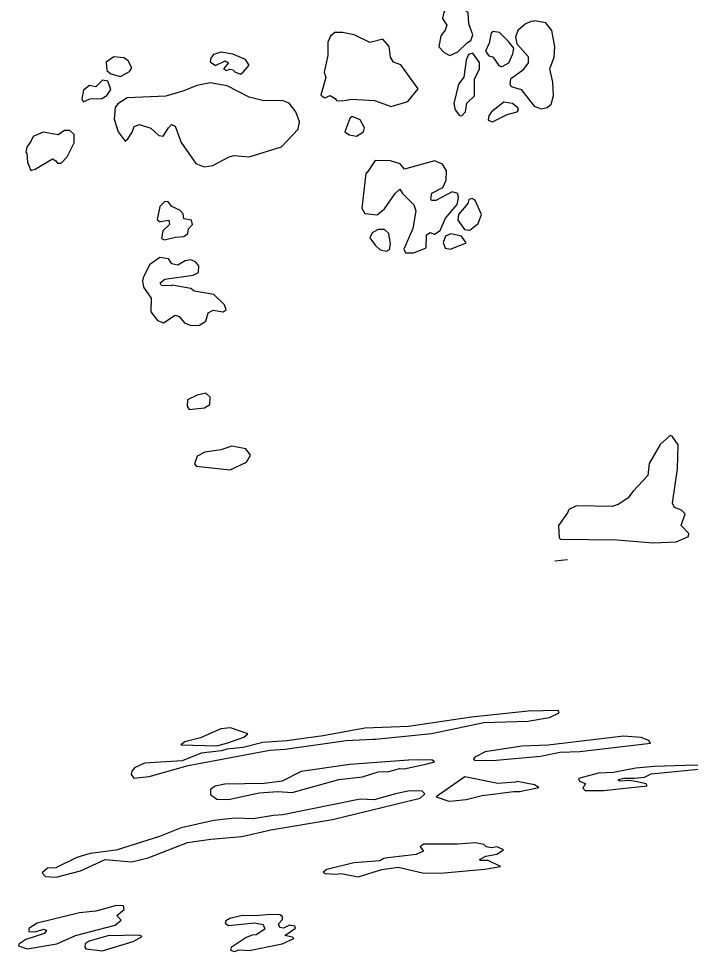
# Model space of a CAD drawing. Extents: x 282461 to 284471, y 5554090 to 5557646.
# Drawn here: x 283394.5 to 283439.7, y 5557309.8 to 5557372.6 of the extents above; entities that cross this region are included whole.
import ezdxf

# ---------------------------------------------------------------- set-up
doc = ezdxf.new("R2010")
doc.units = 0
doc.layers.add('Niveau 63', color=7, linetype='Continuous')

msp = doc.modelspace()

# ---------------------------------------------------------------- linework, layer by layer
at = {"layer": 'Niveau 63'}
msp.add_line((283430.583, 5557336.074), (283431.433, 5557336.167), dxfattribs=at)
for points in [[(283424.8, 5557372.21), (283424.75, 5557372.95), (283424.18, 5557373.4), (283423.78, 5557373.56), (283423.24, 5557373.19), (283423.1, 5557373.01), (283423.02, 5557372.59), (283423.3, 5557372.13), (283423.19, 5557371.79), (283422.9, 5557371.42), (283422.78, 5557370.67), (283423.13, 5557370.3), (283423.51, 5557370.09), (283424.04, 5557370.34), (283424.68, 5557370.94), (283424.93, 5557371.09), (283425.06, 5557371.47)], [(283427.63, 5557368.01), (283428.31, 5557367.81), (283429.19, 5557366.67), (283429.66, 5557366.49), (283430.06, 5557366.59), (283430.34, 5557366.82), (283430.48, 5557367.38), (283430.44, 5557368.3), (283430.24, 5557369.19), (283430.54, 5557369.97), (283430.58, 5557370.68), (283430.37, 5557371.77), (283429.98, 5557372.29), (283429.21, 5557372.42), (283429.12, 5557372.38), (283429, 5557372.4), (283428.58, 5557372.2), (283428.09, 5557371.77), (283427.93, 5557371.32), (283428.02, 5557370.87), (283428.78, 5557370.02), (283428.78, 5557369.59), (283428.41, 5557369.09), (283427.6, 5557368.5), (283427.54, 5557368.17)], [(283416.89, 5557367.16), (283418.45, 5557367.07), (283419.57, 5557366.66), (283420.68, 5557366.99), (283421.38, 5557367.84), (283420.21, 5557369.47), (283419.73, 5557369.64), (283419.51, 5557369.97), (283419.43, 5557370.69), (283419.01, 5557371.19), (283418.14, 5557370.96), (283417.08, 5557371.49), (283416.29, 5557371.64), (283415.78, 5557371.63), (283415.49, 5557371.39), (283415.3, 5557370.98), (283415.31, 5557370.08), (283415.06, 5557368.97), (283415.17, 5557368.61), (283414.83, 5557367.42), (283415.1, 5557367.25), (283415.45, 5557367.4), (283415.8, 5557367.19), (283415.88, 5557367.06), (283416.29, 5557367.04)], [(283426.8, 5557369.42), (283426.95, 5557369.35), (283427.03, 5557369.34), (283427.49, 5557369.6), (283427.74, 5557370.21), (283427.81, 5557370.59), (283427.46, 5557371.04), (283426.86, 5557371.63), (283426.42, 5557371.7), (283426.29, 5557371.6), (283426.16, 5557370.92), (283425.92, 5557370.37), (283426.13, 5557370.07), (283426.4, 5557370)], [(283408.91, 5557370.19), (283408.13, 5557370.32), (283407.61, 5557370.15), (283407.42, 5557369.91), (283407.39, 5557369.67), (283407.75, 5557369.42), (283408.39, 5557369.73), (283408.63, 5557369.6), (283408.29, 5557369.2), (283408.48, 5557369.08), (283408.71, 5557369.17), (283408.91, 5557369.12), (283409.05, 5557368.98), (283409.43, 5557368.83), (283409.61, 5557368.96), (283410.02, 5557369.44), (283409.77, 5557369.83)], [(283400.39, 5557369.65), (283400.43, 5557369.09), (283400.7, 5557368.85), (283401.36, 5557368.68), (283401.95, 5557369.01), (283402.11, 5557369.26), (283401.87, 5557369.74), (283401.58, 5557369.94), (283400.9, 5557370.01)], [(283424.1, 5557368.15), (283423.79, 5557366.87), (283423.87, 5557366.43), (283424.16, 5557366.05), (283424.32, 5557366.02), (283424.56, 5557366.3), (283424.66, 5557366.89), (283425.17, 5557367.38), (283425.17, 5557368.53), (283425.5, 5557369.17), (283425.5, 5557369.61), (283425.06, 5557370.24), (283424.76, 5557370.16), (283424.61, 5557369.77), (283424.45, 5557368.63)], [(283400.09, 5557367.2), (283400.44, 5557367.39), (283400.71, 5557367.8), (283400.51, 5557368.37), (283400.14, 5557368.44), (283399.69, 5557367.98), (283399.26, 5557368.08), (283398.87, 5557367.75), (283398.75, 5557367.18), (283398.84, 5557366.96), (283399.28, 5557367.17)], [(283401.2, 5557364.95), (283401.66, 5557364.32), (283401.85, 5557364.48), (283402.14, 5557364.93), (283402.27, 5557365.31), (283402.63, 5557365.44), (283403.4, 5557365.19), (283403.94, 5557364.71), (283404.22, 5557364.66), (283404.58, 5557365.23), (283404.79, 5557365.45), (283405.02, 5557365.33), (283405.44, 5557364.23), (283406.43, 5557362.82), (283406.98, 5557362.59), (283407.56, 5557362.69), (283408.67, 5557363.26), (283408.97, 5557363.37), (283410.02, 5557363.26), (283412.18, 5557363.95), (283413.3, 5557365.13), (283413.39, 5557365.63), (283413.16, 5557366.3), (283412.7, 5557366.89), (283412.3, 5557367.04), (283410.9, 5557367.07), (283410.01, 5557367.29), (283408.52, 5557368.04), (283407.39, 5557368.24), (283406.48, 5557368.08), (283405.61, 5557367.72), (283404.41, 5557367.35), (283401.81, 5557367.23), (283401.17, 5557366.83), (283400.99, 5557366.58), (283400.93, 5557365.8)], [(283427.72, 5557366.87), (283427.15, 5557366.94), (283426.34, 5557366.33), (283426.14, 5557366.06), (283426.09, 5557365.74), (283426.38, 5557365.62), (283427.36, 5557366.11), (283428.04, 5557366.3), (283428.14, 5557366.41), (283428.09, 5557366.57)], [(283416.79, 5557365.86), (283416.44, 5557364.96), (283416.73, 5557364.75), (283417.23, 5557364.66), (283417.7, 5557364.95), (283417.77, 5557365.22), (283417.48, 5557365.77), (283416.95, 5557365.99)], [(283395.09, 5557362.92), (283395.33, 5557362.36), (283395.61, 5557362.45), (283396.77, 5557363.14), (283397.01, 5557363), (283397.11, 5557362.84), (283397.36, 5557362.85), (283397.77, 5557363.26), (283398.23, 5557364.21), (283398.24, 5557364.77), (283397.94, 5557365.05), (283397.58, 5557365.05), (283397.15, 5557364.76), (283396.16, 5557364.93), (283395.48, 5557364.63), (283395.33, 5557364.3), (283395.04, 5557363.92), (283394.98, 5557363.58), (283395.05, 5557363.49)], [(283424.05, 5557360.81), (283423.66, 5557360.91), (283422.57, 5557360.32), (283422.27, 5557360.33), (283422.24, 5557360.42), (283422.31, 5557360.83), (283423.03, 5557361.21), (283423.26, 5557361.69), (283423.29, 5557362.33), (283423.02, 5557362.77), (283422.47, 5557363.01), (283420.46, 5557362.44), (283420.16, 5557362.8), (283419.51, 5557362.99), (283418.48, 5557363.03), (283417.95, 5557362.22), (283417.85, 5557362.15), (283417.58, 5557359.82), (283417.8, 5557359.46), (283418.62, 5557359.36), (283419.11, 5557359.78), (283419.83, 5557360.81), (283420.14, 5557361.09), (283420.33, 5557360.8), (283421.1, 5557360.05), (283421.22, 5557359.63), (283421.03, 5557358.44), (283420.42, 5557357.06), (283420.54, 5557356.8), (283421.09, 5557356.82), (283421.92, 5557357.14), (283421.95, 5557358.01), (283422.18, 5557358.17), (283422.47, 5557358.06), (283422.86, 5557358.32), (283423.21, 5557359.15), (283424, 5557360.06), (283424.09, 5557360.51)], [(283404.04, 5557358.92), (283404.61, 5557359), (283404.64, 5557358.71), (283404.2, 5557358.29), (283404.11, 5557357.77), (283404.32, 5557357.68), (283405.06, 5557357.87), (283405.62, 5557357.91), (283405.88, 5557358.1), (283405.93, 5557358.42), (283406.19, 5557358.72), (283406.13, 5557359.01), (283405.62, 5557359.1), (283405.56, 5557359.43), (283405.34, 5557359.69), (283404.8, 5557359.92), (283404.57, 5557360.25), (283404.33, 5557360.27), (283404, 5557359.93), (283403.83, 5557359.06), (283403.98, 5557358.92)], [(283425.21, 5557360.32), (283425.01, 5557360.46), (283424.78, 5557360.39), (283424.73, 5557360.14), (283424.1, 5557359.38), (283424.04, 5557359), (283424.5, 5557358.39), (283424.86, 5557358.33), (283425.42, 5557358.79), (283425.65, 5557359.4)], [(283418.28, 5557358.16), (283418.13, 5557357.81), (283418.49, 5557357.32), (283418.83, 5557357.01), (283419.26, 5557356.93), (283419.46, 5557357.03), (283419.53, 5557357.42), (283419.41, 5557358.12), (283419.11, 5557358.37), (283418.68, 5557358.37)], [(283423.21, 5557357.93), (283423.06, 5557357.51), (283423.2, 5557357.12), (283423.55, 5557357.05), (283424.6, 5557357.48), (283424.3, 5557357.92), (283423.57, 5557358.09)], [(283407.1, 5557352.2), (283407.26, 5557352.78), (283407.58, 5557352.95), (283408.27, 5557352.83), (283408.46, 5557352.98), (283408.36, 5557353.32), (283407.64, 5557354), (283406.32, 5557354.23), (283406.09, 5557354.41), (283404.83, 5557354.63), (283404.78, 5557354.59), (283404.12, 5557354.62), (283404.02, 5557354.78), (283404.33, 5557355.03), (283406.25, 5557355.3), (283406.61, 5557355.48), (283406.62, 5557355.94), (283406.41, 5557356.21), (283406.09, 5557356.34), (283405.71, 5557356.27), (283405.21, 5557355.97), (283404.8, 5557356.08), (283404.58, 5557356.41), (283403.99, 5557356.5), (283403.31, 5557356.01), (283402.87, 5557355.12), (283402.83, 5557354.93), (283402.89, 5557354.49), (283403.41, 5557353.75), (283403.39, 5557352.84), (283403.84, 5557352.25), (283404.24, 5557352.1), (283405.04, 5557352.61), (283405.29, 5557352.53), (283405.65, 5557352.09), (283406.03, 5557351.94), (283406.63, 5557351.92)], [(283405.98, 5557346.26), (283407, 5557346.37), (283407.36, 5557346.61), (283407.39, 5557347.09), (283407.1, 5557347.36), (283406.5, 5557347.24), (283405.85, 5557346.92), (283405.83, 5557346.5)], [(283434.44, 5557339.74), (283432.03, 5557339.78), (283431.53, 5557339.54), (283431.44, 5557339.31), (283430.82, 5557338.45), (283430.86, 5557337.63), (283430.95, 5557337.54), (283434.78, 5557337.5), (283437.2, 5557337.29), (283438.74, 5557337.36), (283439.57, 5557337.71), (283439.6, 5557337.93), (283439.07, 5557338.47), (283439.34, 5557339.25), (283439.11, 5557339.49), (283438.63, 5557339.66), (283438.49, 5557339.97), (283438.82, 5557342.27), (283438.88, 5557343.88), (283438.48, 5557344.46), (283438.34, 5557344.51), (283437.67, 5557343.9), (283436.93, 5557342.63), (283436.83, 5557341.83), (283435.85, 5557340.78), (283435.5, 5557340.3), (283434.84, 5557339.87)], [(283406.52, 5557343.12), (283406.33, 5557342.62), (283406.45, 5557342.46), (283408.73, 5557342.2), (283409.49, 5557342.57), (283409.82, 5557342.73), (283410.09, 5557343.2), (283409.78, 5557343.62), (283408.85, 5557343.79), (283408.11, 5557343.55), (283407.02, 5557343.4)], [(283405.51, 5557322.62), (283402.97, 5557322.46), (283402.3, 5557322.15), (283402.12, 5557321.92), (283402.08, 5557321.7), (283402.26, 5557321.45), (283403.29, 5557321.57), (283405.91, 5557322.3), (283411.39, 5557323.33), (283412.44, 5557323.41), (283416.53, 5557323.98), (283418.33, 5557324.09), (283418.51, 5557324.07), (283422.28, 5557324.46), (283425.8, 5557325.19), (283428.77, 5557325.29), (283430.21, 5557325.53), (283430.86, 5557325.85), (283430.8, 5557326), (283428.79, 5557325.97), (283424.97, 5557325.55), (283420.72, 5557324.93), (283417.79, 5557324.82), (283415, 5557324.31), (283412.54, 5557323.96), (283410.94, 5557323.86), (283409.61, 5557323.51), (283408.5, 5557323.4), (283408.15, 5557323.29), (283406.77, 5557323.14)], [(283405.42, 5557323.69), (283407.83, 5557323.63), (283408.58, 5557323.84), (283409.64, 5557324.22), (283409.92, 5557324.44), (283408.76, 5557324.84), (283408.11, 5557324.77), (283406.73, 5557324.17), (283405.68, 5557323.91)], [(283428.36, 5557323.61), (283425.88, 5557323.22), (283425.2, 5557322.87), (283425.1, 5557322.73), (283425.17, 5557322.67), (283426.39, 5557322.65), (283429.62, 5557322.93), (283430.93, 5557323.2), (283432.26, 5557323.24), (283437.02, 5557323.82), (283436.9, 5557323.98), (283436.39, 5557324.19), (283435.19, 5557324.29), (283430.12, 5557323.68)], [(283422.3, 5557322.68), (283420.72, 5557322.67), (283416.79, 5557322.37), (283413.52, 5557321.91), (283412.24, 5557321.26), (283411.03, 5557321.1), (283408.38, 5557321.06), (283407.72, 5557320.92), (283407.4, 5557320.69), (283407.4, 5557320.35), (283407.84, 5557320.05), (283408.63, 5557320.03), (283410.68, 5557320.46), (283411.93, 5557320.56), (283412.9, 5557320.5), (283416.05, 5557321.36), (283417.63, 5557321.55), (283418.69, 5557321.87), (283419.41, 5557321.91), (283420.15, 5557322.11), (283420.43, 5557322.09), (283421.99, 5557322.42), (283422.49, 5557322.56)], [(283435.91, 5557321.45), (283436.61, 5557321.53), (283437.06, 5557321.74), (283440.46, 5557322.08), (283440.36, 5557322.29), (283440.05, 5557322.34), (283437.27, 5557322.23), (283436.02, 5557322.12), (283434.53, 5557321.84), (283433.52, 5557321.79), (283432.18, 5557321.43), (283432.23, 5557321.25), (283432.64, 5557321.1), (283432.45, 5557320.79), (283432.61, 5557320.63), (283433.85, 5557320.62), (283436.79, 5557320.95), (283436.73, 5557321.08), (283436.01, 5557321.23), (283435.57, 5557321.29), (283434.98, 5557321.25), (283434.84, 5557321.31), (283434.87, 5557321.37), (283435.23, 5557321.46)], [(283424.53, 5557321.55), (283422.59, 5557320.2), (283423.44, 5557319.91), (283423.74, 5557319.92), (283424.6, 5557320.03), (283425.68, 5557320.28), (283427.82, 5557320.56), (283428.19, 5557320.55), (283429.51, 5557320.83), (283429.2, 5557321), (283428.04, 5557321.23), (283427.93, 5557321.19), (283426.74, 5557321.09)], [(283398.41, 5557316.12), (283397, 5557315.43), (283396.45, 5557315.39), (283396.09, 5557315.09), (283396.3, 5557314.83), (283397.03, 5557314.8), (283398.65, 5557315.22), (283400.31, 5557315.99), (283402.1, 5557315.83), (283403.21, 5557316.1), (283405.85, 5557317.13), (283407.42, 5557317.36), (283409.52, 5557317.53), (283411.47, 5557317.98), (283415.62, 5557318.68), (283421.51, 5557320.11), (283421.82, 5557320.41), (283421.65, 5557320.58), (283420.8, 5557320.61), (283419.85, 5557320.41), (283418.43, 5557319.99), (283417.49, 5557320.04), (283412.28, 5557318.99), (283411.64, 5557318.94), (283410.28, 5557318.72), (283409.04, 5557318.77), (283407.64, 5557318.6), (283405.44, 5557318.11), (283403.97, 5557317.53), (283401.05, 5557316.62), (283399.31, 5557316.39)], [(283426.93, 5557315.51), (283426.1, 5557315.91), (283425.57, 5557315.92), (283425.5, 5557315.97), (283425.93, 5557316.2), (283426.68, 5557316.35), (283427.12, 5557316.64), (283426.69, 5557316.84), (283426.31, 5557316.76), (283425.96, 5557316.84), (283425.8, 5557317), (283425.23, 5557317.1), (283424.03, 5557317.02), (283421.73, 5557317.01), (283421.51, 5557316.84), (283421.75, 5557316.55), (283421.25, 5557316.32), (283419.34, 5557316.09), (283419.07, 5557316.04), (283418.8, 5557315.9), (283417.06, 5557315.76), (283415.24, 5557315.3), (283414.99, 5557315.13), (283415.12, 5557315.03), (283415.84, 5557314.99), (283416.19, 5557315.03), (283417.35, 5557314.82), (283418.94, 5557315.31), (283420.03, 5557315.47), (283421.67, 5557315.09), (283422.88, 5557315.06), (283425.84, 5557315.34)], [(283398.6, 5557312.39), (283395.74, 5557311.69), (283395.19, 5557311.34), (283395.18, 5557311.14), (283395.6, 5557311.11), (283396.18, 5557311.29), (283396.37, 5557311.22), (283396.25, 5557311), (283394.98, 5557310.59), (283394.52, 5557310.29), (283394.5, 5557310.17), (283395.07, 5557309.97), (283397.06, 5557310.3), (283398.32, 5557310.87), (283400.99, 5557311.56), (283401.4, 5557311.89), (283401.1, 5557312.21), (283401.6, 5557312.62), (283401.56, 5557312.87), (283401.09, 5557312.88), (283399.69, 5557312.5)], [(283408.62, 5557311.54), (283410.36, 5557311.71), (283410.95, 5557311.61), (283411.06, 5557311.29), (283410.48, 5557310.92), (283410.22, 5557310.88), (283409.8, 5557310.74), (283408.79, 5557310.07), (283408.75, 5557309.89), (283409.02, 5557309.8), (283409.32, 5557309.91), (283410.02, 5557309.86), (283412.22, 5557310.31), (283413.01, 5557310.66), (283412.93, 5557310.75), (283412.4, 5557310.87), (283413.12, 5557311.35), (283413.08, 5557311.5), (283412.73, 5557311.56), (283412.32, 5557311.36), (283412.07, 5557311.41), (283411.98, 5557311.65), (283412.25, 5557311.95), (283412.25, 5557312.15), (283412.08, 5557312.26), (283411.44, 5557312.29), (283410.44, 5557312.19), (283409.53, 5557312.21), (283408.7, 5557312.01), (283408.43, 5557311.85), (283408.4, 5557311.7)], [(283402.61, 5557310.9), (283400.49, 5557310.85), (283399.25, 5557310.48), (283398.98, 5557310.3), (283398.95, 5557310.08), (283399.02, 5557309.97), (283400.11, 5557309.84), (283402.21, 5557310.46), (283402.8, 5557310.79)]]:
    msp.add_lwpolyline(points, close=True, dxfattribs=at)

doc.saveas('drawing.dxf')
